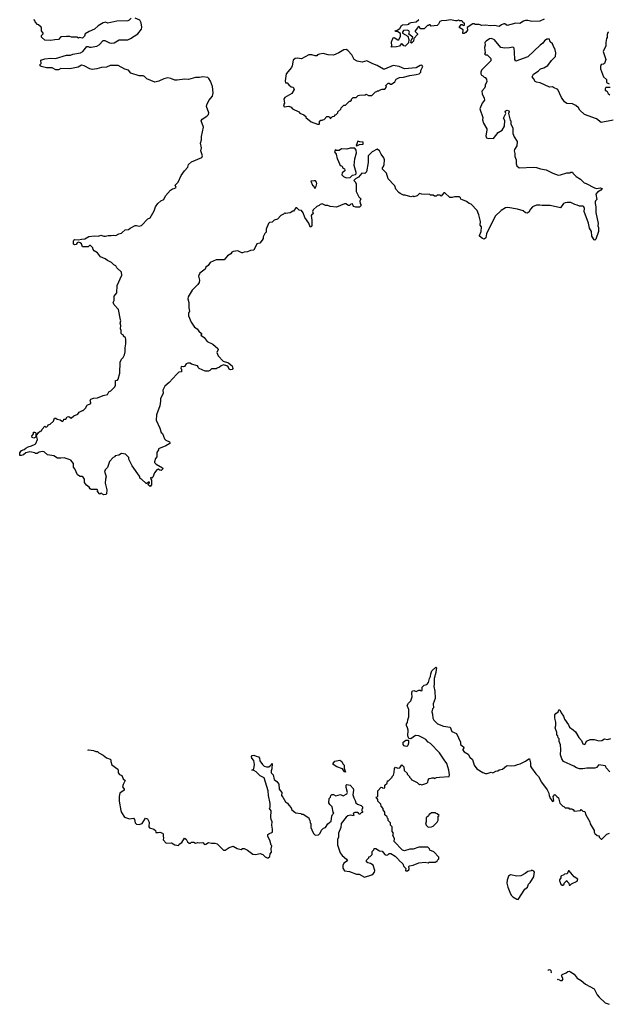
# Model space of a CAD drawing. Extents: x 2293139 to 2515392, y 824115 to 1006937.
# Tile 325 of 417: x 2450998 to 2458384, y 832356 to 844713. Entities that reach past the tile are written whole.
import ezdxf

# ---------------------------------------------------------------- set-up
doc = ezdxf.new("R2010")
doc.units = 0

msp = doc.modelspace()

# ---------------------------------------------------------------- linework, layer by layer
at = {"layer": '0CON10XD'}
for points in [[(2452395, 844730), (2452373, 844707), (2452355, 844700), (2452215, 844694), (2452105, 844670), (2452075, 844680), (2452045, 844673), (2451984, 844636), (2451935, 844592), (2451870, 844565), (2451820, 844535), (2451810, 844505), (2451787, 844483), (2451745, 844488), (2451735, 844482), (2451715, 844492), (2451647, 844493), (2451625, 844502), (2451585, 844504), (2451515, 844498), (2451485, 844463), (2451438, 844462), (2451385, 844450), (2451314, 844454), (2451270, 844495), (2451270, 844515), (2451290, 844535), (2451292, 844545), (2451273, 844573), (2451272, 844605), (2451265, 844620), (2451235, 844650), (2451222, 844652), (2451190, 844685), (2451190, 844695), (2451180, 844705), (2451182, 844718)], [(2451190, 839385), (2451198, 839392), (2451220, 839445), (2451210, 839495), (2451235, 839530), (2451255, 839550), (2451270, 839555), (2451280, 839575), (2451315, 839610), (2451325, 839600), (2451337, 839603), (2451350, 839615), (2451355, 839630), (2451380, 839635), (2451420, 839675), (2451435, 839710), (2451452, 839712), (2451468, 839698), (2451505, 839692), (2451535, 839670), (2451548, 839682), (2451552, 839698), (2451575, 839700), (2451595, 839727), (2451615, 839732), (2451645, 839710), (2451675, 839742), (2451727, 839763), (2451745, 839788), (2451785, 839810), (2451795, 839810), (2451823, 839837), (2451845, 839877), (2451890, 839895), (2451892, 839905), (2451882, 839935), (2451891, 839949), (2451925, 839961), (2451975, 839966), (2452045, 839996), (2452101, 840009), (2452117, 840043), (2452140, 840055), (2452190, 840105), (2452200, 840125), (2452200, 840185), (2452225, 840190), (2452235, 840200), (2452256, 840275), (2452258, 840415), (2452276, 840454), (2452295, 840472), (2452314, 840506), (2452323, 840545), (2452321, 840595), (2452330, 840645), (2452330, 840705), (2452325, 840720), (2452302, 840742), (2452300, 840755), (2452282, 840762), (2452273, 840773), (2452272, 840812), (2452262, 840835), (2452268, 840875), (2452260, 840905), (2452268, 840935), (2452262, 840945), (2452238, 841075), (2452182, 841135), (2452172, 841165), (2452182, 841188), (2452182, 841245), (2452218, 841285), (2452222, 841375), (2452278, 841505), (2452276, 841545), (2452215, 841599), (2452202, 841625), (2452178, 841638), (2452150, 841665), (2452099, 841689), (2452071, 841711), (2452013, 841735), (2451975, 841787), (2451931, 841811), (2451918, 841828), (2451915, 841850), (2451888, 841878), (2451875, 841878), (2451858, 841862), (2451785, 841864), (2451775, 841901), (2451755, 841914), (2451735, 841919), (2451718, 841912), (2451705, 841891), (2451685, 841889), (2451674, 841895), (2451671, 841935), (2451675, 841945), (2451687, 841953), (2451735, 841949), (2451775, 841960), (2451815, 841961), (2451865, 841990), (2451935, 842000), (2451985, 841998), (2452015, 842007), (2452055, 841994), (2452075, 841994), (2452106, 842006), (2452145, 842004), (2452175, 842010), (2452206, 842004), (2452240, 842025), (2452275, 842033), (2452285, 842042), (2452320, 842075), (2452362, 842078), (2452385, 842098), (2452445, 842128), (2452465, 842130), (2452495, 842122), (2452525, 842132), (2452607, 842213), (2452635, 842228), (2452687, 842315), (2452703, 842365), (2452730, 842405), (2452769, 842441), (2452808, 842455), (2452826, 842504), (2452888, 842572), (2452915, 842592), (2452937, 842593), (2452960, 842605), (2452950, 842635), (2452988, 842675), (2453024, 842756), (2453065, 842818), (2453106, 842864), (2453118, 842895), (2453152, 842928), (2453282, 842985), (2453290, 843005), (2453269, 843065), (2453280, 843105), (2453266, 843164), (2453279, 843205), (2453281, 843245), (2453304, 843365), (2453277, 843445), (2453286, 843464), (2453345, 843503), (2453368, 843525), (2453372, 843545), (2453340, 843625), (2453344, 843645), (2453371, 843699), (2453416, 843754), (2453424, 843795), (2453416, 843875), (2453391, 843941), (2453372, 843975), (2453357, 843987), (2453295, 843997), (2453255, 843988), (2453204, 843986), (2453116, 843964), (2453065, 843967), (2452975, 843954), (2452945, 843956), (2452895, 843976), (2452858, 843982), (2452808, 843972), (2452745, 843943), (2452695, 843930), (2452595, 843970), (2452565, 843998), (2452545, 844008), (2452495, 844007), (2452391, 844041), (2452365, 844079), (2452315, 844091), (2452235, 844139), (2452135, 844136), (2452085, 844117), (2452023, 844113), (2451964, 844096), (2451909, 844089), (2451876, 844096), (2451807, 844135), (2451775, 844143), (2451732, 844118), (2451625, 844096), (2451515, 844100), (2451485, 844084), (2451452, 844082), (2451405, 844107), (2451335, 844109), (2451265, 844127), (2451253, 844135), (2451252, 844145), (2451267, 844165), (2451262, 844205), (2451315, 844222), (2451385, 844231), (2451446, 844224), (2451585, 844266), (2451637, 844267), (2451665, 844279), (2451762, 844298), (2451788, 844312), (2451840, 844375), (2451855, 844378), (2451875, 844368), (2451895, 844368), (2451965, 844379), (2451995, 844397), (2452047, 844453), (2452065, 844450), (2452125, 844421), (2452155, 844418), (2452185, 844424), (2452245, 844460), (2452355, 844460), (2452387, 844475), (2452482, 844535), (2452526, 844594), (2452532, 844618), (2452524, 844675), (2452505, 844709), (2452445, 844731)], [(2457581, 844719), (2457525, 844694), (2457425, 844689), (2457375, 844704), (2457345, 844704), (2457320, 844695), (2457275, 844666), (2457225, 844670), (2457115, 844641), (2457085, 844659), (2457075, 844659), (2457045, 844649), (2457014, 844626), (2456955, 844639), (2456906, 844636), (2456845, 844644), (2456799, 844639), (2456765, 844652), (2456712, 844652), (2456705, 844660), (2456685, 844660), (2456614, 844616), (2456618, 844582), (2456598, 844552), (2456575, 844539), (2456560, 844540), (2456564, 844584), (2456514, 844614), (2456538, 844652), (2456552, 844652), (2456565, 844642), (2456580, 844645), (2456578, 844668), (2456562, 844672), (2456558, 844688), (2456545, 844700), (2456515, 844700), (2456505, 844708), (2456485, 844698), (2456465, 844697), (2456405, 844713), (2456355, 844701), (2456291, 844699), (2456271, 844689), (2456255, 844658), (2456235, 844641), (2456163, 844633), (2456148, 844648), (2456135, 844650), (2456128, 844642), (2456115, 844640), (2456075, 844600), (2456025, 844600), (2456018, 844618), (2456002, 844628), (2455960, 844575), (2455960, 844565), (2455990, 844535), (2455990, 844525), (2455942, 844478), (2455938, 844445), (2455915, 844420), (2455900, 844425), (2455910, 844435), (2455910, 844455), (2455920, 844465), (2455930, 844495), (2455882, 844532), (2455888, 844555), (2455880, 844575), (2455865, 844582), (2455815, 844578), (2455800, 844555), (2455800, 844545), (2455868, 844508), (2455882, 844465), (2455878, 844422), (2455835, 844382), (2455820, 844385), (2455800, 844405), (2455785, 844410), (2455765, 844382), (2455725, 844372), (2455665, 844370), (2455660, 844375), (2455668, 844382), (2455662, 844435), (2455684, 844486), (2455695, 844488), (2455745, 844460), (2455755, 844460), (2455777, 844505), (2455778, 844538), (2455745, 844560), (2455713, 844563), (2455710, 844575), (2455735, 844580), (2455768, 844602), (2455791, 844639), (2455803, 844647), (2455865, 844652), (2455880, 844655), (2455891, 844669), (2455911, 844679), (2455975, 844687), (2456006, 844714)], [(2458385, 844558), (2458377, 844553), (2458370, 844525), (2458372, 844488), (2458363, 844475), (2458352, 844425), (2458352, 844385), (2458320, 844315), (2458352, 844215), (2458338, 844162), (2458325, 844153), (2458295, 844150), (2458288, 844125), (2458288, 844095), (2458326, 843996), (2458362, 843962), (2458360, 843925), (2458395, 843910)], [(2458447, 843453), (2458295, 843422), (2458235, 843468), (2458085, 843522), (2458027, 843577), (2458012, 843605), (2457975, 843637), (2457935, 843657), (2457865, 843662), (2457834, 843684), (2457798, 843735), (2457750, 843835), (2457695, 843860), (2457685, 843870), (2457645, 843868), (2457529, 843919), (2457485, 843928), (2457468, 843938), (2457446, 843976), (2457428, 843995), (2457445, 844028), (2457505, 844068), (2457535, 844098), (2457575, 844107), (2457625, 844140), (2457670, 844200), (2457721, 844249), (2457726, 844295), (2457715, 844350), (2457699, 844369), (2457685, 844408), (2457653, 844433), (2457645, 844468), (2457615, 844468), (2457585, 844448), (2457562, 844418), (2457528, 844395), (2457373, 844245), (2457225, 844193), (2457210, 844215), (2457209, 844305), (2457202, 844355), (2457195, 844364), (2457185, 844369), (2457145, 844359), (2457085, 844357), (2457035, 844364), (2456955, 844460), (2456920, 844475), (2456895, 844474), (2456850, 844445), (2456833, 844425), (2456840, 844395), (2456832, 844365), (2456840, 844295), (2456830, 844285), (2456845, 844270), (2456865, 844270), (2456910, 844225), (2456910, 844195), (2456795, 844080), (2456784, 844055), (2456784, 844035), (2456793, 844015), (2456808, 844008), (2456825, 843990), (2456838, 843988), (2456857, 843967), (2456860, 843935), (2456840, 843895)], [(2454755, 843400), (2454760, 843405), (2454762, 843438), (2454775, 843450), (2454795, 843450), (2454802, 843458), (2454818, 843462), (2454852, 843498), (2454875, 843500), (2454888, 843488), (2454895, 843470), (2454925, 843500), (2454948, 843502), (2454952, 843518), (2454965, 843520), (2454990, 843545), (2454990, 843555), (2455028, 843592), (2455032, 843608), (2455065, 843640), (2455088, 843642), (2455135, 843690), (2455145, 843690), (2455160, 843705), (2455160, 843715), (2455183, 843737), (2455222, 843738), (2455245, 843760), (2455263, 843767), (2455335, 843770), (2455345, 843780), (2455375, 843760), (2455415, 843760), (2455462, 843808), (2455478, 843812), (2455482, 843818), (2455505, 843820), (2455512, 843828), (2455545, 843840), (2455578, 843842), (2455600, 843865), (2455592, 843888), (2455620, 843915), (2455635, 843918), (2455653, 843903), (2455665, 843902), (2455706, 843934), (2455724, 843966), (2455765, 843988), (2455815, 843990), (2455895, 844011), (2455975, 844023), (2456010, 844035), (2456030, 844055), (2456032, 844075), (2456056, 844125), (2456045, 844142), (2456025, 844138), (2455972, 844108), (2455825, 844095), (2455758, 844125), (2455684, 844136), (2455575, 844091), (2455562, 844092), (2455482, 844138), (2455428, 844158), (2455355, 844197), (2455295, 844181), (2455231, 844191), (2455194, 844214), (2455165, 844270), (2455115, 844325), (2455095, 844338), (2455065, 844334), (2455002, 844295), (2454935, 844268), (2454867, 844273), (2454805, 844288), (2454761, 844279), (2454735, 844270), (2454725, 844260), (2454705, 844258), (2454662, 844272), (2454625, 844272), (2454535, 844221), (2454485, 844231), (2454455, 844226), (2454431, 844205), (2454417, 844135), (2454407, 844115), (2454341, 844035), (2454330, 843945), (2454335, 843922), (2454355, 843920), (2454374, 843894), (2454405, 843870), (2454430, 843865), (2454440, 843835), (2454412, 843785), (2454323, 843735), (2454314, 843715), (2454320, 843665), (2454310, 843645), (2454315, 843620), (2454375, 843628), (2454403, 843613), (2454420, 843595), (2454500, 843555), (2454515, 843540), (2454565, 843520), (2454588, 843498), (2454590, 843485), (2454655, 843430), (2454735, 843400), (2454755, 843400)], [(2456840, 843895), (2456840, 843875), (2456830, 843855), (2456798, 843815), (2456801, 843781), (2456826, 843726), (2456829, 843705), (2456803, 843665), (2456772, 843595), (2456808, 843485), (2456807, 843457), (2456817, 843415), (2456858, 843345), (2456860, 843325), (2456847, 843255), (2456855, 843230), (2456875, 843220), (2456895, 843228), (2456945, 843222), (2457004, 843296), (2457052, 843325), (2457082, 843375), (2457086, 843446), (2457070, 843475), (2457098, 843535), (2457090, 843565), (2457115, 843578), (2457135, 843570), (2457140, 843555), (2457130, 843535), (2457153, 843453), (2457160, 843445), (2457163, 843403), (2457188, 843355), (2457188, 843285), (2457202, 843242), (2457240, 843185), (2457235, 843130), (2457207, 843083), (2457202, 843065), (2457212, 843035), (2457213, 842995), (2457230, 842955), (2457227, 842905), (2457235, 842880), (2457265, 842852), (2457445, 842860), (2457485, 842857), (2457533, 842843), (2457605, 842828), (2457690, 842785), (2457755, 842763), (2457786, 842764), (2457865, 842792), (2457905, 842790), (2457915, 842800), (2457935, 842800), (2457940, 842785), (2457980, 842745), (2458035, 842710), (2458080, 842665), (2458105, 842658), (2458211, 842601), (2458236, 842594), (2458285, 842602), (2458306, 842596), (2458292, 842575), (2458250, 842550), (2458230, 842525), (2458242, 842455), (2458225, 842440), (2458218, 842425), (2458218, 842405), (2458227, 842365), (2458230, 842295), (2458256, 842155), (2458253, 842125), (2458260, 842105), (2458260, 842055), (2458230, 841960), (2458215, 841947), (2458205, 841950), (2458178, 841995), (2458174, 842055), (2458150, 842095), (2458135, 842160), (2458082, 842305), (2458086, 842344), (2458079, 842365), (2458065, 842372), (2458023, 842373), (2457995, 842386), (2457963, 842393), (2457915, 842417), (2457869, 842419), (2457845, 842416), (2457822, 842405), (2457783, 842353), (2457655, 842383), (2457555, 842380), (2457525, 842387), (2457484, 842386), (2457435, 842364), (2457408, 842335), (2457385, 842297), (2457365, 842286), (2457345, 842289), (2457314, 842314), (2457245, 842336), (2457125, 842356), (2457095, 842352), (2457040, 842320), (2456964, 842246), (2456854, 842026), (2456849, 841975), (2456825, 841960), (2456805, 841966), (2456770, 841995), (2456767, 842005), (2456790, 842055), (2456793, 842113), (2456778, 842135), (2456779, 842179), (2456760, 842265), (2456738, 842318), (2456665, 842398), (2456640, 842405), (2456605, 842430), (2456553, 842453), (2456535, 842460), (2456528, 842478), (2456515, 842490), (2456455, 842490), (2456425, 842480), (2456395, 842482), (2456335, 842540), (2456322, 842538), (2456285, 842500), (2456275, 842510), (2456235, 842510), (2456225, 842500), (2456205, 842500), (2456185, 842510), (2456155, 842510), (2456145, 842520), (2456045, 842522), (2456015, 842530), (2455987, 842503), (2455945, 842490), (2455935, 842500), (2455905, 842490), (2455835, 842512), (2455815, 842512), (2455772, 842532), (2455754, 842544), (2455718, 842585), (2455707, 842627), (2455698, 842638), (2455620, 842715), (2455602, 842785), (2455550, 842835), (2455550, 842855), (2455565, 842870), (2455573, 842897), (2455576, 842956), (2455568, 842978), (2455532, 843025), (2455512, 843065), (2455485, 843090), (2455420, 843055), (2455372, 843005), (2455371, 842919), (2455348, 842802), (2455327, 842783), (2455290, 842785), (2455250, 842735), (2455210, 842715), (2455190, 842695), (2455210, 842675), (2455210, 842665), (2455220, 842655), (2455220, 842555), (2455255, 842490), (2455280, 842465), (2455268, 842435), (2455270, 842405), (2455280, 842395), (2455280, 842375), (2455262, 842358), (2455215, 842360), (2455185, 842370), (2455175, 842400), (2455155, 842398), (2455135, 842380), (2455125, 842380), (2455092, 842402), (2455075, 842402), (2454975, 842362), (2454895, 842370), (2454865, 842382), (2454835, 842382), (2454795, 842400), (2454770, 842395), (2454755, 842380), (2454725, 842370), (2454680, 842325), (2454672, 842305), (2454680, 842275), (2454665, 842270), (2454654, 842256), (2454662, 842195), (2454662, 842128), (2454655, 842110), (2454641, 842115), (2454625, 842158), (2454575, 842230), (2454555, 842290), (2454535, 842318), (2454503, 842323), (2454475, 842350), (2454465, 842350), (2454435, 842310), (2454425, 842310), (2454392, 842288), (2454335, 842280), (2454325, 842290), (2454307, 842273), (2454274, 842256), (2454235, 842210), (2454193, 842197), (2454165, 842170), (2454133, 842167), (2454120, 842155), (2454092, 842085), (2454092, 842048), (2454075, 842030), (2454053, 841987), (2454052, 841965), (2454042, 841945), (2454013, 841907), (2453972, 841898), (2453935, 841822), (2453895, 841818), (2453855, 841798), (2453815, 841796), (2453795, 841786), (2453785, 841786), (2453735, 841814), (2453675, 841804), (2453660, 841795), (2453646, 841774), (2453605, 841750), (2453565, 841700), (2453462, 841698), (2453387, 841665), (2453361, 841629), (2453333, 841605), (2453326, 841584), (2453259, 841531), (2453243, 841495), (2453252, 841445), (2453250, 841415), (2453235, 841390), (2453161, 841319), (2453110, 841235), (2453108, 841208), (2453122, 841165), (2453120, 841095), (2453130, 841055), (2453118, 841025), (2453118, 840995), (2453150, 840915), (2453193, 840853), (2453225, 840832), (2453244, 840804), (2453280, 840775), (2453280, 840765), (2453270, 840755), (2453314, 840724), (2453350, 840675), (2453422, 840642), (2453485, 840588), (2453488, 840575), (2453472, 840535), (2453488, 840495), (2453549, 840429), (2453620, 840405), (2453650, 840375), (2453665, 840370), (2453672, 840335), (2453665, 840322), (2453645, 840318), (2453627, 840327), (2453612, 840355), (2453598, 840368), (2453555, 840380), (2453525, 840370), (2453505, 840350), (2453475, 840340), (2453465, 840330), (2453405, 840330), (2453385, 840310), (2453365, 840302), (2453325, 840302), (2453250, 840335), (2453240, 840345), (2453238, 840358), (2453227, 840367), (2453155, 840388), (2453135, 840402), (2453107, 840403), (2453085, 840392), (2453065, 840362), (2453055, 840358), (2453025, 840360), (2453020, 840335), (2453028, 840325), (2453028, 840292), (2452995, 840290), (2452965, 840262), (2452875, 840161), (2452817, 840113), (2452792, 840065), (2452796, 840025), (2452763, 839955), (2452766, 839925), (2452757, 839867), (2452714, 839755), (2452712, 839685), (2452757, 839587), (2452773, 839533), (2452788, 839518), (2452813, 839453), (2452830, 839435), (2452876, 839416), (2452882, 839405), (2452880, 839395), (2452830, 839365), (2452740, 839325), (2452740, 839315), (2452718, 839282), (2452720, 839225), (2452700, 839205), (2452688, 839165), (2452690, 839155), (2452710, 839135), (2452789, 839089), (2452792, 839075), (2452775, 839057), (2452755, 839058), (2452735, 839070), (2452720, 839065), (2452690, 839025), (2452668, 838972), (2452655, 838960), (2452642, 838968), (2452640, 838955), (2452652, 838935), (2452652, 838875), (2452637, 838853), (2452615, 838870), (2452610, 838885), (2452628, 838902), (2452628, 838908), (2452615, 838910), (2452595, 838890), (2452583, 838893), (2452528, 838948), (2452510, 838955), (2452502, 838982), (2452408, 839115), (2452368, 839198), (2452367, 839217), (2452325, 839260), (2452275, 839270), (2452242, 839248), (2452195, 839240), (2452190, 839225), (2452172, 839218), (2452125, 839170), (2452098, 839092), (2452070, 839065), (2452070, 839055), (2452060, 839045), (2452082, 838975), (2452074, 838946), (2452070, 838895), (2452092, 838812), (2452087, 838763), (2452077, 838753), (2452055, 838750), (2452037, 838757), (2452025, 838770), (2452012, 838768), (2452005, 838760), (2451972, 838792), (2451980, 838805), (2451968, 838818), (2451895, 838818), (2451883, 838823), (2451870, 838845), (2451835, 838870), (2451810, 838905), (2451810, 838945), (2451795, 838970), (2451782, 838978), (2451755, 838980), (2451725, 839000), (2451690, 839075), (2451672, 839095), (2451672, 839145), (2451640, 839185), (2451620, 839195), (2451555, 839212), (2451515, 839208), (2451471, 839211), (2451425, 839240), (2451345, 839250), (2451305, 839288), (2451285, 839292), (2451243, 839287), (2451215, 839270), (2451195, 839270), (2451187, 839277), (2451125, 839290), (2451075, 839278), (2451045, 839253), (2451015, 839243), (2451000, 839245), (2450998, 839275), (2451022, 839305), (2451055, 839318), (2451074, 839336), (2451105, 839353), (2451146, 839364), (2451190, 839385)], [(2458408, 843862), (2458355, 843862), (2458343, 843845), (2458345, 843830), (2458352, 843822), (2458365, 843820), (2458382, 843785), (2458405, 843770)], [(2455225, 843130), (2455235, 843132), (2455264, 843146), (2455308, 843152), (2455307, 843177), (2455265, 843178), (2455243, 843187), (2455220, 843135), (2455225, 843130)], [(2455095, 842728), (2455145, 842733), (2455175, 842760), (2455212, 842768), (2455222, 842778), (2455222, 842795), (2455193, 842885), (2455202, 842965), (2455226, 843044), (2455222, 843075), (2455205, 843100), (2455145, 843100), (2455105, 843088), (2455038, 843092), (2455005, 843070), (2454975, 843070), (2454962, 843078), (2454952, 843068), (2454950, 843055), (2454970, 843025), (2454980, 842965), (2454990, 842955), (2455020, 842885), (2455035, 842880), (2455050, 842865), (2455050, 842855), (2455075, 842840), (2455080, 842825), (2455080, 842815), (2455045, 842790), (2455040, 842765), (2455060, 842745), (2455095, 842728)], [(2454705, 842600), (2454720, 842625), (2454728, 842655), (2454722, 842675), (2454709, 842689), (2454695, 842692), (2454652, 842688), (2454672, 842635), (2454690, 842625), (2454692, 842602), (2454705, 842600)], [(2451175, 839462), (2451155, 839470), (2451148, 839485), (2451170, 839515), (2451170, 839535), (2451185, 839538), (2451195, 839530), (2451200, 839515), (2451200, 839475), (2451175, 839462)], [(2456135, 834138), (2456215, 834140), (2456225, 834150), (2456235, 834150), (2456240, 834165), (2456257, 834183), (2456257, 834203), (2456195, 834270), (2456145, 834290), (2456140, 834305), (2456118, 834328), (2456005, 834328), (2455935, 834302), (2455895, 834302), (2455825, 834280), (2455801, 834291), (2455695, 834400), (2455700, 834435), (2455680, 834475), (2455690, 834505), (2455670, 834525), (2455670, 834585), (2455650, 834605), (2455650, 834635), (2455622, 834662), (2455620, 834685), (2455612, 834692), (2455608, 834708), (2455582, 834732), (2455580, 834765), (2455560, 834795), (2455560, 834815), (2455532, 834842), (2455528, 834868), (2455490, 834905), (2455490, 834925), (2455470, 834955), (2455490, 834965), (2455490, 835035), (2455535, 835080), (2455548, 835078), (2455555, 835070), (2455578, 835072), (2455580, 835105), (2455608, 835132), (2455615, 835160), (2455625, 835160), (2455670, 835205), (2455670, 835215), (2455687, 835233), (2455697, 835263), (2455700, 835315), (2455715, 835330), (2455745, 835320), (2455767, 835323), (2455795, 835360), (2455820, 835335), (2455822, 835292), (2455860, 835255), (2455860, 835245), (2455890, 835215), (2455890, 835205), (2455910, 835185), (2455910, 835175), (2455985, 835140), (2456015, 835110), (2456025, 835118), (2456045, 835110), (2456105, 835130), (2456120, 835145), (2456123, 835167), (2456135, 835190), (2456162, 835192), (2456175, 835200), (2456195, 835200), (2456205, 835190), (2456228, 835202), (2456265, 835208), (2456387, 835213), (2456393, 835235), (2456384, 835295), (2456356, 835376), (2456326, 835425), (2456265, 835513), (2456155, 835627), (2456122, 835645), (2456095, 835678), (2456066, 835696), (2456005, 835727), (2455965, 835728), (2455905, 835688), (2455882, 835692), (2455868, 835725), (2455872, 835795), (2455866, 835826), (2455850, 835855), (2455850, 835875), (2455866, 835894), (2455868, 835925), (2455882, 835965), (2455880, 836055), (2455862, 836105), (2455878, 836135), (2455908, 836165), (2455922, 836215), (2455917, 836255), (2455922, 836285), (2455945, 836292), (2455975, 836280), (2456005, 836300), (2456025, 836300), (2456035, 836290), (2456048, 836292), (2456050, 836335), (2456075, 836360), (2456105, 836370), (2456127, 836395), (2456140, 836445), (2456155, 836470), (2456157, 836503), (2456169, 836541), (2456218, 836588), (2456227, 836577), (2456226, 836556), (2456221, 836519), (2456198, 836445), (2456201, 836375), (2456196, 836345), (2456208, 836285), (2456212, 836195), (2456188, 836125), (2456192, 836078), (2456180, 836065), (2456168, 836025), (2456180, 835995), (2456183, 835945), (2456195, 835922), (2456242, 835875), (2456316, 835846), (2456400, 835835), (2456421, 835781), (2456478, 835755), (2456528, 835645), (2456530, 835615), (2456568, 835585), (2456570, 835575), (2456557, 835555), (2456560, 835545), (2456575, 835524), (2456627, 835497), (2456647, 835457), (2456679, 835429), (2456701, 835355), (2456735, 835310), (2456810, 835265), (2456845, 835252), (2456865, 835252), (2456915, 835270), (2456935, 835262), (2456975, 835282), (2456996, 835284), (2457015, 835298), (2457055, 835308), (2457105, 835348), (2457125, 835352), (2457165, 835348), (2457217, 835353), (2457243, 835367), (2457277, 835373), (2457345, 835408), (2457385, 835438), (2457395, 835438), (2457408, 835385), (2457409, 835345), (2457419, 835325), (2457475, 835248), (2457507, 835215), (2457544, 835144), (2457616, 835046), (2457638, 835005), (2457643, 834973), (2457650, 834965), (2457648, 834955), (2457675, 834912), (2457685, 834902), (2457702, 834915), (2457692, 834965), (2457715, 834990), (2457740, 834965), (2457760, 834945), (2457775, 834880), (2457812, 834842), (2457828, 834838), (2457842, 834822), (2457885, 834820), (2457895, 834810), (2457925, 834810), (2457935, 834800), (2457945, 834800), (2457955, 834780), (2458035, 834790), (2458045, 834800), (2458065, 834780), (2458090, 834775), (2458102, 834735), (2458152, 834645), (2458155, 834620), (2458208, 834535), (2458208, 834515), (2458215, 834500), (2458243, 834473), (2458268, 834468), (2458270, 834455), (2458295, 834430), (2458305, 834430), (2458365, 834492), (2458400, 834505)], [(2458403, 835275), (2458358, 835325), (2458355, 835340), (2458345, 835348), (2458267, 835363), (2458235, 835328), (2458215, 835320), (2458115, 835320), (2458065, 835310), (2458025, 835310), (2457985, 835322), (2457953, 835343), (2457824, 835404), (2457802, 835435), (2457783, 835485), (2457790, 835555), (2457783, 835613), (2457768, 835655), (2457767, 835687), (2457755, 835700), (2457750, 835725), (2457740, 835735), (2457738, 835765), (2457718, 835825), (2457728, 835855), (2457728, 835895), (2457713, 835945), (2457713, 835987), (2457724, 836006), (2457758, 836032), (2457765, 836050), (2457775, 836050), (2457792, 836015), (2457821, 835971), (2457835, 835933), (2457884, 835865), (2457898, 835835), (2457945, 835802), (2457972, 835775), (2458014, 835704), (2458048, 835665), (2458065, 835623), (2458085, 835618), (2458095, 835622), (2458111, 835659), (2458155, 835680), (2458205, 835677), (2458265, 835661), (2458302, 835668), (2458335, 835687), (2458375, 835678), (2458415, 835690)], [(2455855, 835593), (2455834, 835594), (2455821, 835601), (2455812, 835615), (2455810, 835645), (2455845, 835672), (2455872, 835672), (2455878, 835668), (2455879, 835631), (2455867, 835603), (2455855, 835593)], [(2451852, 835547), (2451865, 835550), (2451925, 835543), (2451955, 835530), (2451975, 835530), (2451992, 835512), (2452043, 835483), (2452085, 835448), (2452135, 835432), (2452142, 835425), (2452143, 835405), (2452155, 835360), (2452228, 835305), (2452232, 835295), (2452232, 835262), (2452251, 835241), (2452278, 835228), (2452297, 835187), (2452320, 835165), (2452294, 835115), (2452287, 835085), (2452308, 835055), (2452308, 835045), (2452255, 835007), (2452244, 834965), (2452247, 834905), (2452265, 834790), (2452274, 834764), (2452314, 834704), (2452375, 834683), (2452425, 834690), (2452437, 834677), (2452445, 834632), (2452465, 834617), (2452495, 834611), (2452535, 834623), (2452575, 834690), (2452600, 834685), (2452622, 834642), (2452620, 834585), (2452625, 834570), (2452680, 834555), (2452700, 834535), (2452705, 834510), (2452735, 834510), (2452755, 834518), (2452790, 834505), (2452800, 834495), (2452798, 834465), (2452803, 834445), (2452798, 834418), (2452835, 834380), (2452903, 834383), (2452945, 834358), (2452995, 834350), (2453000, 834365), (2453032, 834385), (2453065, 834440), (2453085, 834430), (2453102, 834395), (2453125, 834378), (2453142, 834378), (2453155, 834390), (2453185, 834390), (2453205, 834378), (2453235, 834388), (2453255, 834382), (2453295, 834388), (2453315, 834362), (2453335, 834367), (2453365, 834388), (2453405, 834378), (2453445, 834378), (2453475, 834370), (2453555, 834290), (2453575, 834290), (2453625, 834322), (2453675, 834340), (2453725, 834310), (2453775, 834300), (2453795, 834310), (2453815, 834310), (2453855, 834292), (2453925, 834238), (2453955, 834237), (2454015, 834250), (2454050, 834235), (2454080, 834205), (2454103, 834193), (2454117, 834193), (2454138, 834212), (2454140, 834245), (2454158, 834265), (2454152, 834305), (2454160, 834345), (2454153, 834353), (2454138, 834415), (2454113, 834463), (2454112, 834485), (2454123, 834497), (2454170, 834515), (2454172, 834555), (2454162, 834605), (2454168, 834645), (2454153, 834673), (2454148, 834705), (2454152, 834782), (2454132, 834815), (2454142, 834828), (2454142, 834875), (2454120, 834975), (2454117, 835035), (2454065, 835198), (2454014, 835224), (2453965, 835272), (2453935, 835290), (2453910, 835295), (2453928, 835302), (2453937, 835313), (2453943, 835365), (2453936, 835415), (2453911, 835445), (2453907, 835465), (2453915, 835478), (2453935, 835482), (2453965, 835468), (2453995, 835463), (2454006, 835446), (2454012, 835412), (2454044, 835364), (2454064, 835344), (2454094, 835334), (2454125, 835338), (2454150, 835355), (2454152, 835365), (2454168, 835378), (2454163, 835313), (2454152, 835285), (2454155, 835262), (2454177, 835235), (2454193, 835175), (2454225, 835152), (2454248, 835118), (2454253, 835055), (2454287, 835015), (2454282, 834975), (2454300, 834955), (2454332, 834895), (2454359, 834879), (2454374, 834854), (2454405, 834820), (2454412, 834795), (2454450, 834765), (2454465, 834758), (2454525, 834750), (2454535, 834740), (2454555, 834740), (2454628, 834698), (2454630, 834675), (2454640, 834665), (2454642, 834635), (2454650, 834625), (2454652, 834575), (2454662, 834545), (2454685, 834500), (2454705, 834480), (2454748, 834482), (2454770, 834505), (2454785, 834540), (2454810, 834565), (2454836, 834574), (2454865, 834620), (2454907, 834653), (2454913, 834717), (2454922, 834738), (2454940, 834755), (2454930, 834765), (2454918, 834835), (2454888, 834865), (2454878, 834885), (2454883, 834937), (2454900, 834955), (2454902, 834978), (2454913, 834987), (2454935, 834988), (2454965, 834970), (2455025, 834988), (2455055, 834973), (2455105, 834998), (2455113, 835015), (2455094, 835075), (2455096, 835104), (2455105, 835113), (2455146, 835106), (2455182, 835065), (2455188, 835045), (2455177, 834985), (2455190, 834945), (2455209, 834915), (2455214, 834884), (2455235, 834869), (2455285, 834850), (2455300, 834835), (2455300, 834815), (2455290, 834805), (2455290, 834785), (2455300, 834775), (2455298, 834762), (2455285, 834760), (2455265, 834740), (2455255, 834740), (2455248, 834755), (2455235, 834763), (2455205, 834763), (2455188, 834755), (2455182, 834742), (2455190, 834735), (2455188, 834722), (2455145, 834728), (2455115, 834720), (2455094, 834706), (2455032, 834625), (2455027, 834573), (2454998, 834502), (2454997, 834455), (2454987, 834423), (2454987, 834355), (2455020, 834255), (2455044, 834224), (2455098, 834178), (2455110, 834155), (2455064, 834126), (2455054, 834096), (2455052, 834065), (2455075, 834032), (2455135, 834022), (2455225, 833990), (2455257, 833987), (2455325, 833950), (2455415, 833982), (2455432, 833995), (2455450, 834015), (2455456, 834035), (2455432, 834102), (2455402, 834122), (2455365, 834130), (2455350, 834145), (2455350, 834165), (2455380, 834195), (2455380, 834205), (2455395, 834210), (2455420, 834235), (2455420, 834275), (2455440, 834295), (2455445, 834310), (2455465, 834310), (2455515, 834280), (2455548, 834278), (2455582, 834235), (2455595, 834228), (2455618, 834232), (2455635, 834250), (2455655, 834250), (2455710, 834215), (2455750, 834175), (2455754, 834164), (2455805, 834120), (2455820, 834085), (2455842, 834062), (2455840, 834035), (2455845, 834030), (2455865, 834030), (2455882, 834045), (2455887, 834055), (2455880, 834085), (2455888, 834092), (2455935, 834102), (2456005, 834132), (2456085, 834140), (2456125, 834132), (2456135, 834138)], [(2455085, 835270), (2455075, 835272), (2455049, 835309), (2454978, 835335), (2454932, 835365), (2454933, 835377), (2454952, 835408), (2455015, 835421), (2455040, 835405), (2455053, 835375), (2455070, 835355), (2455071, 835321), (2455085, 835270)], [(2456125, 834580), (2456165, 834582), (2456185, 834590), (2456235, 834640), (2456248, 834665), (2456250, 834715), (2456260, 834725), (2456238, 834748), (2456225, 834750), (2456215, 834760), (2456165, 834760), (2456145, 834740), (2456135, 834740), (2456128, 834722), (2456100, 834695), (2456100, 834645), (2456092, 834635), (2456100, 834605), (2456125, 834580)], [(2457255, 833670), (2457335, 833800), (2457370, 833825), (2457382, 833865), (2457402, 833885), (2457450, 833955), (2457452, 833995), (2457460, 834015), (2457448, 834028), (2457425, 834038), (2457415, 834030), (2457375, 834023), (2457343, 833997), (2457285, 833966), (2457235, 833962), (2457155, 833979), (2457134, 833965), (2457116, 833914), (2457112, 833875), (2457123, 833825), (2457147, 833765), (2457165, 833726), (2457186, 833706), (2457235, 833674), (2457255, 833670)], [(2457905, 833850), (2457923, 833867), (2457995, 833902), (2458000, 833925), (2457957, 833957), (2457895, 834030), (2457885, 834030), (2457868, 833992), (2457835, 833990), (2457828, 833982), (2457790, 833965), (2457790, 833945), (2457772, 833918), (2457770, 833905), (2457778, 833898), (2457790, 833865), (2457805, 833850), (2457815, 833850), (2457830, 833865), (2457830, 833875), (2457865, 833910), (2457870, 833895), (2457890, 833875), (2457892, 833852), (2457905, 833850)], [(2457630, 832779), (2457635, 832790), (2457645, 832792), (2457655, 832790), (2457665, 832778), (2457668, 832755), (2457663, 832747)], [(2457748, 832665), (2457755, 832672), (2457785, 832654), (2457804, 832656), (2457817, 832675), (2457797, 832715), (2457805, 832730), (2457855, 832752), (2457875, 832768), (2457895, 832772), (2457912, 832765), (2457954, 832735), (2457994, 832684), (2458045, 832656), (2458100, 832610), (2458205, 832551), (2458244, 832475), (2458269, 832445), (2458343, 832373), (2458395, 832356)]]:
    msp.add_lwpolyline(points, dxfattribs=at)

doc.saveas('drawing.dxf')
